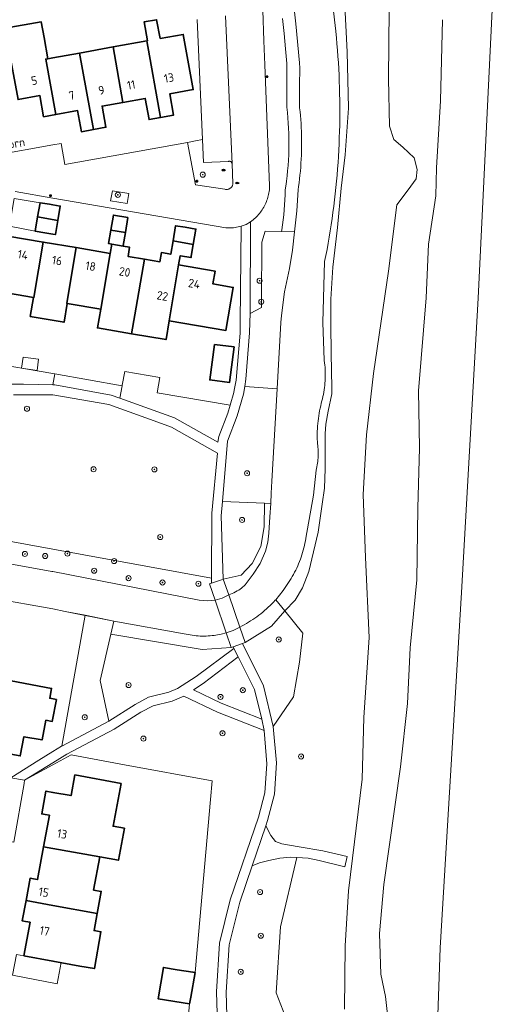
# Model space of a CAD drawing. Header units: metres. Extents: x 152610 to 160096, y 456114 to 462495.
# Tile 912 of 938: x 158995 to 159071, y 460143 to 460298. Entities that reach past the tile are written whole.
import ezdxf
from ezdxf.enums import TextEntityAlignment as Align

# ---------------------------------------------------------------- set-up
doc = ezdxf.new("R2010")
doc.units = ezdxf.units.M
doc.header["$LTSCALE"] = 0.5
doc.layers.get('0').update_dxf_attribs({"linetype": 'CONTINUOUS'})
for name, color, linetype, lineweight in [('B-PV-GK-BESCHOEIING-G', 251, 'GK-BESCHOEIING-SO', 18), ('B-PV-GR-BEPLANTING_CULTUUR_BOSPLANTSOEN-GV', 251, 'CONTINUOUS', 18), ('B-PV-GR-BEPLANTING_CULTUUR_HEESTERS-GV', 251, 'CONTINUOUS', 18), ('B-PV-GR-BOOM-S', 251, 'CONTINUOUS', 25), ('B-PV-GR-BOS_LOOF-GV', 251, 'CONTINUOUS', 13), ('B-PV-IE-MEUBILAIR-S', 251, 'CONTINUOUS', 25), ('B-PV-KW-KUNSTWERK_DEK-GV', 251, 'CONTINUOUS', 18), ('B-PV-OG-BEBOUWING-GV', 6, 'CONTINUOUS', 35), ('B-PV-OG-BEBOUWING-T18', 1, 'CONTINUOUS', 18), ('B-PV-OG-BEBOUWING_OVERBOUWING-GV', 251, 'CONTINUOUS', 18), ('B-PV-OG-BEBOUWING_SCHUUR-GV', 251, 'CONTINUOUS', 18), ('B-PV-OG-TERREIN_BEGROEID-GV', 251, 'CONTINUOUS', 18), ('B-PV-OG-TOPOGRAFIE-T18', 1, 'CONTINUOUS', 18), ('B-PV-OG-WATER_SLOOT-GV', 251, 'CONTINUOUS', 18), ('B-PV-VH-GESLOTENVERHARDING_ASFALT-GV', 251, 'CONTINUOUS', 18), ('B-PV-VH-ONVERHARD_ZAND-GV', 251, 'CONTINUOUS', 18), ('B-PV-VH-OPENVERHARDING_BETONSTRAATSTEEN-GV', 251, 'CONTINUOUS', 18), ('B-PV-VH-OPENVERHARDING_TEGEL-GV', 251, 'CONTINUOUS', 18)]:
    doc.layers.add(name, color=color, linetype=linetype, lineweight=lineweight)
doc.styles.add('NLCS-ISO', font='NLCS-ISO.ttf')
doc.styles.add('NLCS-ISO-M750-T18', font='NLCS-ISO.ttf', dxfattribs={"height": 1.35})
doc.linetypes.add('GK-BESCHOEIING-SO', pattern='A,18,-3,[1,NLCS.SHX,S=0.6,R=0,X=0,Y=0],-3', length=24)

# ---------------------------------------------------------------- blocks, each defined once
blk = doc.blocks.new('SIE-MEUBILAIR_PAAL_LICHTMAST-SO')
for points in [[(-0.62, 0), (-1, 0)], [(-0.71, 0.71), (-0.44, 0.44)], [(0, 1), (0, 0.62)], [(0.44, 0.44), (0.71, 0.71)], [(1, 0), (0.62, 0)], [(-0.71, -0.71), (-0.44, -0.44)], [(0, -0.62), (0, -1)], [(0.44, -0.44), (0.71, -0.71)]]:
    blk.add_lwpolyline(points)
blk.add_circle((0, 0), 0.5)
blk = doc.blocks.new('SIE-MEUBILAIR_PUT_RIOOLPUT-SO')
blk.add_ellipse((0, 0), major_axis=(1.25, 0), ratio=0.54)
at = {"style": 'NLCS-ISO'}
blk.add_text('ri', height=0.75, dxfattribs=at).set_placement((-0.04, 0.07), align=Align.MIDDLE_CENTER)
blk = doc.blocks.new('SGR-BOOM_GBKN-SO')
at = {"linetype": 'ByBlock', "lineweight": 18}
h = blk.add_hatch(color=0, dxfattribs=at)
h.dxf.hatch_style = 1
edge = h.paths.add_edge_path()
edge.add_arc((0, 0), 0.25, 0, 360)
at = {"color": 0, "linetype": 'ByBlock', "lineweight": 18}
for radius in [2, 0.25]:
    blk.add_circle((0, 0), radius, dxfattribs=at)
at = {"color": 0, "linetype": 'ByBlock', "lineweight": 18, "style": 'NLCS-ISO'}
blk.add_attdef('SOORT', (2.5, 0), '', height=1.5, dxfattribs=at)

msp = doc.modelspace()

# ---------------------------------------------------------------- linework, layer by layer
at = {"layer": 'B-PV-GK-BESCHOEIING-G', "flags": 128}
for points in [[(159046.719, 459975.895), (159048.956, 459981.317), (159049.25, 459984.138), (159049.39, 459985.458), (159049.61, 459988.058), (159052.882, 459994.173), (159054.001, 460000), (159055.867, 460043.718), (159057.832, 460096.682), (159059.843, 460122.971), (159060.796, 460151.719), (159064.147, 460207.593), (159066.785, 460253.866), (159069.488, 460310.024), (159070.612, 460363.859), (159068.141, 460406.658), (159066.808, 460431.164), (159066.006, 460472.225), (159067.352, 460500), (159068.224, 460517.98), (159072.712, 460563.561), (159079.319, 460598.81), (159087.708, 460634.417), (159093.917, 460681.48), (159097.359, 460714.725), (159101.909, 460759.335), (159108.142, 460812.675), (159109.977, 460825.58), (159112.653, 460844.514), (159114.45, 460850.831), (159117.312, 460860.418), (159118.679, 460865.866), (159121.35, 460873.994), (159127.116, 460888.955), (159130.801, 460897.575)], [(159054.001, 460000), (159055.867, 460043.718), (159057.832, 460096.682), (159059.843, 460122.971), (159060.796, 460151.719), (159064.147, 460207.593), (159066.785, 460253.866), (159069.488, 460310.024), (159070.612, 460363.859), (159068.141, 460406.658), (159066.808, 460431.164), (159066.006, 460472.225), (159067.352, 460500)], [(158936.984, 460214.027), (158939.376, 460213.562), (158950.085, 460211.478), (158962.025, 460211.702), (159000, 460205.012), (159001.945, 460204.622), (159009.55, 460203.1), (159020.631, 460201.112), (159020.936, 460201.038), (159021.243, 460200.972), (159021.552, 460200.914), (159021.861, 460200.864), (159022.172, 460200.822), (159022.485, 460200.787), (159022.797, 460200.761), (159023.111, 460200.742), (159023.424, 460200.732), (159023.738, 460200.729), (159024.052, 460200.735), (159024.366, 460200.749), (159024.679, 460200.77), (159024.992, 460200.8), (159025.303, 460200.837), (159025.586, 460200.878), (159026.409, 460201.022), (159027.219, 460201.227), (159028.316, 460201.612), (159029.349, 460202.144), (159029.696, 460202.323), (159030.04, 460202.509), (159030.38, 460202.702), (159030.716, 460202.902), (159031.047, 460203.108), (159031.375, 460203.322), (159031.698, 460203.542), (159032.016, 460203.768), (159032.33, 460204.002), (159032.638, 460204.241), (159032.942, 460204.487), (159033.241, 460204.739), (159033.535, 460204.997), (159033.823, 460205.261), (159034.105, 460205.531), (159034.383, 460205.806), (159034.654, 460206.087), (159034.92, 460206.374), (159034.983, 460206.444), (159036.165, 460207.897), (159037.2, 460209.459), (159037.398, 460209.777), (159037.589, 460210.099), (159037.773, 460210.425), (159037.95, 460210.755), (159038.119, 460211.089), (159038.282, 460211.426), (159038.438, 460211.766), (159038.586, 460212.11), (159038.727, 460212.457), (159038.86, 460212.807), (159038.986, 460213.16), (159039.104, 460213.515), (159039.215, 460213.872), (159039.318, 460214.232), (159039.413, 460214.594), (159039.501, 460214.958), (159039.58, 460215.324), (159039.652, 460215.692), (159039.716, 460216.061), (159039.723, 460216.103), (159040.908, 460222.862), (159041.314, 460226.815), (159041.385, 460227.085), (159041.448, 460227.356), (159041.504, 460227.629), (159041.551, 460227.904), (159041.591, 460228.18), (159041.622, 460228.457), (159041.646, 460228.734), (159041.662, 460229.013), (159041.67, 460229.291), (159041.669, 460229.57), (159041.661, 460229.849), (159041.645, 460230.127), (159041.621, 460230.404), (159041.589, 460230.681), (159041.548, 460230.957), (159041.543, 460230.991), (159041.527, 460231.29), (159041.512, 460231.697), (159041.506, 460232.104), (159041.507, 460232.511), (159041.516, 460232.918), (159041.533, 460233.325), (159041.559, 460233.731), (159041.592, 460234.137), (159041.633, 460234.542), (159041.682, 460234.947), (159041.739, 460235.35), (159041.804, 460235.752), (159041.877, 460236.153), (159041.958, 460236.552), (159042.047, 460236.949), (159042.143, 460237.345), (159042.239, 460237.688), (159042.326, 460238.033), (159042.407, 460238.38), (159042.479, 460238.728), (159042.543, 460239.078), (159042.6, 460239.43), (159042.648, 460239.783), (159042.689, 460240.136), (159042.722, 460240.491), (159042.746, 460240.846), (159042.763, 460241.201), (159042.772, 460241.557), (159042.773, 460241.913), (159042.766, 460242.269), (159042.75, 460242.625), (159042.727, 460242.98), (159042.696, 460243.335), (159042.657, 460243.689), (159042.61, 460244.041), (159042.597, 460244.127), (159042.385, 460249.999), (159042.672, 460259.589), (159042.862, 460260.553), (159043.045, 460261.519), (159043.219, 460262.486), (159043.386, 460263.454), (159043.545, 460264.424), (159043.696, 460265.395), (159043.839, 460266.367), (159043.974, 460267.34), (159044.101, 460268.315), (159044.22, 460269.29), (159044.332, 460270.266), (159044.435, 460271.243), (159044.53, 460272.221), (159044.618, 460273.2), (159044.697, 460274.18), (159044.768, 460275.16), (159044.832, 460276.14), (159044.887, 460277.121), (159044.935, 460278.103), (159044.974, 460279.085), (159045.006, 460280.067), (159045.029, 460281.049), (159045.045, 460282.032), (159045.052, 460283.014), (159045.052, 460283.997), (159045.043, 460284.98), (159045.027, 460285.962), (159045.003, 460286.944), (159044.97, 460287.927), (159044.93, 460288.908), (159044.881, 460289.89), (159044.825, 460290.871), (159044.76, 460291.851), (159044.688, 460292.831), (159044.607, 460293.811), (159044.519, 460294.789), (159044.423, 460295.767), (159044.415, 460295.842), (159043.935, 460299.839), (159043.323, 460303.818), (159036.442, 460388.09), (159036.168, 460389.571), (159036.159, 460389.735), (159036.143, 460389.899), (159036.118, 460390.061), (159036.085, 460390.222), (159036.045, 460390.382), (159035.997, 460390.539), (159035.941, 460390.694), (159035.878, 460390.845), (159035.808, 460390.994), (159035.731, 460391.139), (159035.646, 460391.28), (159035.555, 460391.417), (159035.457, 460391.549), (159035.353, 460391.676), (159035.243, 460391.798), (159035.127, 460391.915), (159035.005, 460392.025), (159034.879, 460392.13), (159034.747, 460392.228), (159034.611, 460392.32), (159034.47, 460392.405), (159034.325, 460392.484), (159034.177, 460392.555), (159034.026, 460392.618), (159033.871, 460392.675), (159033.787, 460392.702), (159033.629, 460392.747), (159033.469, 460392.784), (159033.307, 460392.813), (159033.144, 460392.834), (159032.98, 460392.847), (159032.816, 460392.852), (159032.651, 460392.85), (159032.487, 460392.839), (159032.324, 460392.82), (159032.162, 460392.794), (159032.001, 460392.759), (159031.842, 460392.717), (159031.686, 460392.667), (159031.532, 460392.609), (159031.38, 460392.544), (159031.233, 460392.472), (159031.089, 460392.393), (159030.949, 460392.307), (159030.813, 460392.214), (159030.682, 460392.114), (159030.556, 460392.009), (159030.436, 460391.897), (159030.399, 460391.861), (159030.286, 460391.742), (159030.178, 460391.617), (159030.077, 460391.488), (159029.982, 460391.353), (159029.894, 460391.215), (159029.813, 460391.072), (159029.739, 460390.925), (159029.672, 460390.775), (159029.612, 460390.621), (159029.56, 460390.465), (159029.516, 460390.307), (159029.479, 460390.147), (159029.45, 460389.985), (159029.429, 460389.822), (159029.416, 460389.658), (159029.411, 460389.494), (159029.414, 460389.329), (159029.425, 460389.165), (159029.436, 460389.062), (159029.818, 460379.281), (159030.803, 460354.062), (159030.84, 460353.964), (159031.02, 460353.471), (159031.192, 460352.975), (159031.357, 460352.476), (159031.514, 460351.975), (159031.663, 460351.472), (159031.805, 460350.966), (159031.939, 460350.458), (159032.065, 460349.949), (159032.184, 460349.437), (159032.294, 460348.924), (159032.397, 460348.409), (159032.492, 460347.893), (159032.579, 460347.375), (159032.659, 460346.856), (159032.73, 460346.335), (159032.793, 460345.814), (159032.849, 460345.292), (159032.896, 460344.769), (159032.936, 460344.246), (159032.967, 460343.721), (159032.991, 460343.197), (159033.006, 460342.672), (159033.014, 460342.147), (159033.013, 460341.622), (159033.005, 460341.097), (159032.988, 460340.572), (159032.964, 460340.048), (159032.931, 460339.524), (159032.891, 460339), (159032.88, 460337.984), (159032.878, 460336.969), (159032.883, 460335.953), (159032.896, 460334.937), (159032.917, 460333.922), (159032.947, 460332.906), (159032.984, 460331.891), (159033.029, 460330.876), (159033.082, 460329.862), (159033.144, 460328.848), (159033.213, 460327.835), (159033.29, 460326.822), (159033.375, 460325.81), (159033.468, 460324.798), (159033.569, 460323.787), (159033.678, 460322.778), (159033.795, 460321.769), (159033.92, 460320.76), (159034.053, 460319.753), (159034.194, 460318.747), (159034.343, 460317.743), (159034.499, 460316.739), (159034.664, 460315.737), (159034.802, 460314.931), (159035.607, 460311.905), (159036.332, 460308.859), (159036.937, 460305.994), (159037.471, 460303.115), (159038.165, 460296.987), (159038.708, 460290.843), (159038.772, 460289.979), (159038.734, 460287.266), (159038.708, 460284.113), (159038.747, 460283.783), (159038.814, 460283.163), (159038.872, 460282.543), (159038.923, 460281.921), (159038.966, 460281.299), (159039.001, 460280.676), (159039.028, 460280.053), (159039.047, 460279.43), (159039.058, 460278.807), (159039.06, 460278.183), (159039.055, 460277.56), (159039.042, 460276.936), (159039.021, 460276.313), (159038.992, 460275.69), (159038.955, 460275.067), (159038.91, 460274.445), (159038.857, 460273.824), (159038.796, 460273.204), (159038.727, 460272.584), (159038.65, 460271.965), (159038.571, 460271.416), (159038.493, 460270.866), (159038.32, 460267.564), (159037.919, 460264.281), (159037.619, 460261.371), (159037.133, 460258.486), (159036.386, 460254.834), (159035.891, 460251.139), (159035.793, 460249.999), (159035.195, 460239.59), (159034.358, 460225.084), (159034.251, 460223.183), (159034.235, 460221.569), (159034.067, 460219.48), (159033.926, 460216.895), (159033.756, 460215.519), (159033.392, 460214.069), (159032.549, 460212.157), (159031.465, 460210.458), (159030.193, 460208.799), (159029.63, 460208.258), (159029.425, 460208.123), (159029.176, 460207.97), (159028.924, 460207.823), (159028.668, 460207.684), (159028.408, 460207.551), (159028.144, 460207.426), (159027.877, 460207.308), (159027.607, 460207.197), (159026.566, 460206.694), (159025.453, 460206.382), (159024.196, 460206.267), (159022.94, 460206.393), (159000, 460210.881), (158999.85, 460210.91), (158938.977, 460222)]]:
    msp.add_lwpolyline(points, dxfattribs=at)
at = {"layer": 'B-PV-GR-BEPLANTING_CULTUUR_BOSPLANTSOEN-GV', "flags": 128}
for points in [[(159052.789, 460299.293), (159052.714, 460288.339), (159052.868, 460280.868), (159053.515, 460278.808), (159054.938, 460277.594), (159056.734, 460275.908), (159057.212, 460274.084), (159057.046, 460272.629), (159055.766, 460270.902), (159054.014, 460268.531), (159052.687, 460258.115), (159050.36, 460241.983), (159049.234, 460232.379), (159048.716, 460223.013), (159049.078, 460213.075), (159049.65, 460200.533), (159048.801, 460187.955), (159048.588, 460178.218), (159046.434, 460160.666), (159045.914, 460152.044), (159045.769, 460142.07)], [(159052.661, 460140.32), (159052.235, 460144.086), (159051.514, 460147.613), (159051.302, 460153.997), (159051.946, 460161.69), (159054.569, 460180.201), (159055.667, 460190.11), (159056.123, 460198.872), (159057.168, 460209.556), (159057.278, 460220.856), (159057.548, 460230.338), (159057.417, 460239.26), (159058.623, 460253.898), (159058.972, 460262.339), (159060.15, 460269.952), (159060.258, 460274.333), (159060.849, 460284.857), (159061.173, 460297.625)], [(159025.8, 460141.39), (159025.67, 460144.81), (159026.17, 460152.45), (159027.84, 460159.27), (159032.28, 460172.25), (159033.26, 460176.11), (159033.58, 460180.66), (159033.16, 460185.9), (159025.83, 460188.77), (159020.55, 460191.3), (159018.72, 460190.5), (159015.75, 460189.77), (159013.81, 460188.75), (159009.59, 460186.09), (159002.19, 460182.15), (159000, 460180.803), (158995.56, 460178.07), (159000, 460180.509), (159002.846, 460182.073), (159011.234, 460180.52), (159025.009, 460177.969), (159024.72, 460175.04), (159022.315, 460147.834), (159021.648, 460143.963), (159021.469, 460142.925), (159018.557, 460110.652)]]:
    msp.add_lwpolyline(points, dxfattribs=at)
for points in [[(159035.906, 460264.335), (159033.316, 460264.405), (159032.82, 460262.643), (159032.735, 460253.537), (159032.772, 460252.358), (159030.95, 460251.45), (159030.917, 460250), (159030.88, 460248.38), (159030.27, 460241.13), (159030.12, 460239.98), (159035.195, 460239.59), (159035.793, 460249.999), (159035.891, 460251.139), (159036.386, 460254.834), (159037.133, 460258.486), (159037.619, 460261.371), (159037.919, 460264.281)], [(159000, 460242.03), (158989.533, 460243.811), (158988.689, 460239.444), (158988.756, 460239.459), (158991.476, 460240.138), (158992.465, 460240.31), (158995.401, 460240.31), (159000, 460240.218), (159000.295, 460241.98)], [(159000.295, 460241.98), (159000, 460240.218), (159000.31, 460240.22), (159009.15, 460238.6), (159010.521, 460238.111), (159010.874, 460240.069)], [(159016.36, 460238.983), (159016.766, 460241.397), (159011.283, 460242.332), (159010.894, 460240.178), (159010.874, 460240.069), (159010.521, 460238.111), (159019.08, 460235.06), (159025.89, 460231.24), (159026.06, 460232.08), (159027.48, 460235.77), (159027.843, 460237.025)], [(159035.195, 460239.59), (159030.12, 460239.98), (159029.92, 460238.74), (159028.92, 460235.35), (159027.44, 460231.36), (159026.622, 460221.87), (159033.199, 460221.61), (159034.235, 460221.569), (159034.251, 460223.183), (159034.358, 460225.084)], [(159000, 460214.403), (158939.838, 460225.392), (158939.72, 460224.17), (158938.977, 460222), (158999.85, 460210.91), (159000, 460210.881), (159022.94, 460206.393), (159024.196, 460206.267), (159025.453, 460206.382), (159026.566, 460206.694), (159027.607, 460207.197), (159026.75, 460209.69), (159026.46, 460209.59), (159024.881, 460209.036), (159024.885, 460209.858)], [(159034.235, 460221.569), (159033.199, 460221.61), (159033.171, 460217.912), (159032.648, 460214.806), (159031.301, 460212.131), (159029.536, 460210.319), (159026.75, 460209.69), (159027.607, 460207.197), (159027.877, 460207.308), (159028.144, 460207.426), (159028.408, 460207.551), (159028.668, 460207.683), (159028.924, 460207.823), (159029.176, 460207.97), (159029.425, 460208.123), (159029.63, 460208.258), (159030.193, 460208.799), (159031.465, 460210.458), (159032.549, 460212.157), (159033.392, 460214.069), (159033.756, 460215.519), (159033.927, 460216.895), (159034.067, 460219.48)], [(159009.55, 460203.1), (159005.063, 460203.998), (159001.394, 460183.444), (159008.78, 460187.36), (159007.41, 460193.74), (159009.08, 460201.043)], [(159031.67, 460192.32), (159029.09, 460197.46), (159023.58, 460193.28), (159022.09, 460192.3), (159026.41, 460190.21), (159032.8, 460187.66)]]:
    msp.add_lwpolyline(points, close=True, dxfattribs=at)
at = {"layer": 'B-PV-GR-BEPLANTING_CULTUUR_HEESTERS-GV', "flags": 128}
for points in [[(159023.65, 460275.15), (159023.487, 460278.781), (159022.38, 460278.57), (159021.13, 460278.33), (159022.38, 460271.64), (159026.997, 460270.967), (159027.084, 460270.946), (159027.173, 460270.934), (159027.262, 460270.929), (159027.351, 460270.932), (159027.44, 460270.944), (159027.527, 460270.963), (159027.613, 460270.99), (159027.695, 460271.024), (159027.774, 460271.066), (159027.849, 460271.114), (159027.92, 460271.169), (159027.985, 460271.23), (159028.045, 460271.297), (159028.098, 460271.369), (159028.145, 460271.445), (159028.185, 460271.525), (159028.217, 460271.609), (159028.242, 460271.694), (159028.259, 460271.782), (159028.268, 460271.87), (159028.145, 460274.979), (159028.135, 460275.037), (159028.117, 460275.093), (159028.092, 460275.146), (159028.06, 460275.196), (159028.021, 460275.24), (159027.977, 460275.279), (159027.928, 460275.312), (159027.875, 460275.338), (159027.819, 460275.356), (159027.761, 460275.367), (159027.702, 460275.369), (159027.643, 460275.364), (159027.586, 460275.351), (159027.55, 460275.338)], [(159011.94, 460270.31), (159009.36, 460270.74), (159009.05, 460269.16), (159011.66, 460268.72)]]:
    msp.add_lwpolyline(points, close=True, dxfattribs=at)
at = {"layer": 'B-PV-GR-BOS_LOOF-GV', "flags": 128}
for points in [[(159059.843, 460122.971), (159060.796, 460151.719), (159064.147, 460207.593), (159066.785, 460253.866), (159069.488, 460310.024), (159070.612, 460363.859), (159068.167, 460406.205), (159068.141, 460406.658), (159066.808, 460431.164), (159066.006, 460472.225)], [(159045.054, 460315.352), (159046.222, 460292.576), (159046.424, 460283.697), (159045.916, 460276.378), (159045.267, 460271.147), (159044.696, 460264.97), (159043.96, 460258.733), (159043.657, 460253.699), (159043.623, 460249.236), (159043.761, 460242.009), (159043.81, 460240.191), (159043.799, 460238.824), (159043.234, 460236.088), (159042.849, 460234.043), (159042.777, 460232.51), (159042.754, 460229.64), (159042.761, 460227.011), (159042.648, 460223.99), (159042.293, 460221.465), (159041.658, 460217.061), (159040.171, 460210.867), (159039.215, 460208.325), (159038.018, 460206.384), (159036.405, 460204.707), (159039.229, 460201.179), (159038.743, 460196.626), (159037.787, 460191.199), (159034.61, 460186.5), (159035.11, 460180.79), (159034.77, 460175.86), (159033.72, 460171.76), (159033.423, 460170.888), (159034.209, 460169.379), (159034.956, 460168.464), (159035.943, 460168.066), (159038.686, 460167.597), (159042.387, 460166.965), (159046.219, 460166.076), (159045.854, 460164.486), (159041.791, 460165.462), (159040.06, 460165.819), (159038.296, 460165.922), (159035.761, 460155.006), (159035.041, 460144.646), (159037.635, 460138.036)], [(159045.769, 460142.07), (159045.914, 460152.044), (159046.434, 460160.666), (159048.588, 460178.218), (159048.801, 460187.955), (159049.65, 460200.533), (159049.078, 460213.075), (159048.716, 460223.013), (159049.234, 460232.379), (159050.36, 460241.983), (159052.687, 460258.115), (159054.014, 460268.531), (159055.766, 460270.902), (159057.046, 460272.629), (159057.212, 460274.084), (159056.734, 460275.908), (159054.938, 460277.594), (159053.515, 460278.808), (159052.868, 460280.868), (159052.714, 460288.339), (159052.789, 460299.293)], [(159061.173, 460297.625), (159060.849, 460284.857), (159060.258, 460274.333), (159060.15, 460269.952), (159058.972, 460262.339), (159058.623, 460253.898), (159057.417, 460239.26), (159057.548, 460230.338), (159057.278, 460220.856), (159057.168, 460209.556), (159056.123, 460198.872), (159055.667, 460190.11), (159054.569, 460180.201), (159051.946, 460161.69), (159051.302, 460153.997), (159051.514, 460147.613), (159052.235, 460144.086), (159052.661, 460140.32)]]:
    msp.add_lwpolyline(points, dxfattribs=at)
at = {"layer": 'B-PV-KW-KUNSTWERK_DEK-GV', "flags": 128}
msp.add_lwpolyline([(159027.607, 460207.197), (159026.75, 460209.69), (159026.46, 460209.59), (159024.881, 460209.036), (159024.58, 460208.93), (159025.453, 460206.382), (159027.219, 460201.227), (159028.01, 460198.92), (159028.328, 460199.035), (159029.764, 460199.559), (159030.18, 460199.71), (159029.349, 460202.144)], close=True, dxfattribs=at)
at = {"layer": 'B-PV-OG-BEBOUWING-GV', "flags": 128}
for points in [[(158998.6, 460294.81), (158998.162, 460297.279), (158992.518, 460296.278), (158992.929, 460293.797), (158994.517, 460285.057), (158997.95, 460285.68), (158998.54, 460282.37), (159000.454, 460282.714), (158998.87, 460291.431), (158999.199, 460291.49)], [(159016.818, 460294.661), (159016.287, 460297.613), (159014.319, 460297.259), (159014.85, 460294.306), (159014.769, 460294.291), (159016.914, 460282.257), (159018.94, 460282.62), (159018.34, 460285.95), (159022.044, 460286.624), (159020.459, 460295.309)], [(159016.914, 460282.257), (159014.769, 460294.291), (159009.46, 460293.336), (159010.962, 460284.61), (159014.5, 460285.24), (159015.09, 460281.93)], [(159006.354, 460280.359), (159004.172, 460292.385), (159000, 460291.634), (158999.199, 460291.49), (158998.87, 460291.431), (159000.454, 460282.714), (159003.87, 460283.33), (159004.46, 460280.02)], [(159010.962, 460284.61), (159009.46, 460293.336), (159004.172, 460292.385), (159006.354, 460280.359), (159008.31, 460280.71), (159007.71, 460284.03)], [(158999.455, 460268.608), (158997.97, 460268.86), (158997.59, 460266.62), (159000.779, 460266.076), (159001.16, 460268.32), (159000, 460268.517)], [(159000.779, 460266.076), (158997.59, 460266.62), (158997.21, 460264.38), (158998.713, 460264.124), (159000, 460263.908), (159000.4, 460263.84)], [(159011.78, 460266.51), (159009.5, 460266.9), (159009.103, 460264.561), (159011.381, 460264.168)], [(159011.381, 460264.168), (159009.103, 460264.561), (159008.74, 460262.42), (159009.251, 460262.331), (159011.02, 460262.03), (159011.039, 460262.142)], [(159020.781, 460264.983), (159019.27, 460265.24), (159018.865, 460262.853), (159022.043, 460262.304), (159022.45, 460264.7)], [(158998.465, 460262.675), (158992.92, 460263.613), (158991.451, 460254.883), (158996.935, 460253.945), (158997.026, 460253.929), (158998.473, 460262.674)], [(159003.67, 460261.795), (158998.473, 460262.674), (158997.026, 460253.929), (158996.935, 460253.945), (158996.44, 460250.976), (159001.752, 460250.068), (159002.258, 460253.035), (159002.179, 460253.049)], [(159009.005, 460260.893), (159003.67, 460261.795), (159002.179, 460253.049), (159002.258, 460253.035), (159007.506, 460252.136)], [(159009.005, 460260.893), (159007.506, 460252.136), (159006.998, 460249.169), (159012.352, 460248.253), (159012.86, 460251.22), (159014.378, 460259.984), (159011.798, 460260.42), (159012.04, 460261.856), (159011.02, 460262.03), (159009.251, 460262.331)], [(159012.86, 460251.22), (159012.352, 460248.253), (159017.757, 460247.328), (159018.264, 460250.295), (159019.742, 460259.077), (159019.984, 460260.509), (159021.69, 460260.22), (159021.729, 460260.451), (159022.043, 460262.304), (159018.865, 460262.853), (159018.51, 460260.76), (159017.031, 460261.012), (159016.789, 460259.576), (159014.378, 460259.984)], [(159019.742, 460259.077), (159018.264, 460250.295), (159027.164, 460248.773), (159028.32, 460255.535), (159025.114, 460256.083), (159025.46, 460258.11)], [(159025.352, 460246.587), (159024.639, 460241.003), (159027.738, 460240.607), (159028.452, 460246.191)], [(158998.869, 460187.5), (158999.885, 460187.308), (159000.536, 460190.76), (158999.51, 460190.954), (158999.8, 460192.515), (158993.43, 460193.7), (158993.21, 460192.52), (158988.144, 460193.449), (158986.508, 460184.647), (158991.52, 460183.73), (158991.364, 460182.851), (158991.31, 460182.55), (158994.88, 460181.9), (158995.43, 460184.92), (158998.293, 460184.399)], [(159010.69, 460177.57), (159003.45, 460178.91), (159002.85, 460175.65), (159000, 460176.163), (158998.9, 460176.36), (158998.25, 460172.78), (158998.802, 460172.678), (158999.44, 460172.56), (158998.537, 460167.604), (159000, 460167.341), (159007.34, 460166.024), (159010.291, 460165.495), (159011.221, 460170.537), (159009.45, 460170.85)], [(159000, 460167.341), (158998.537, 460167.604), (158997.6, 460162.46), (158996.929, 460162.585), (158996.42, 460162.68), (158995.778, 460159.175), (158999.999, 460158.402), (159006.95, 460157.13), (159007.58, 460160.61), (159006.39, 460160.82), (159007.34, 460166.024)], [(158999.999, 460158.402), (158995.778, 460159.175), (158995.19, 460155.96), (158995.709, 460155.875), (158996.41, 460155.76), (158995.44, 460150.48), (159000, 460149.647), (159004.25, 460148.87), (159006.513, 460148.467), (159007.527, 460154.248), (159006.469, 460154.433), (159006.95, 460157.13)], [(159021.469, 460142.925), (159021.648, 460143.963), (159022.315, 460147.834), (159022.035, 460147.88), (159021.99, 460147.887), (159019.524, 460148.289), (159017.363, 460148.642), (159016.518, 460143.733)]]:
    msp.add_lwpolyline(points, close=True, dxfattribs=at)
at = {"layer": 'B-PV-OG-BEBOUWING_OVERBOUWING-GV', "flags": 128}
for points in [[(158997.97, 460268.86), (158993.913, 460269.521), (158993.178, 460265.151), (158997.21, 460264.38), (158997.59, 460266.62)], [(158995.44, 460150.48), (158994.288, 460150.69), (158993.661, 460147.436), (159000.651, 460146.089), (159001.291, 460149.411), (159000, 460149.647)]]:
    msp.add_lwpolyline(points, close=True, dxfattribs=at)
at = {"layer": 'B-PV-OG-BEBOUWING_SCHUUR-GV', "flags": 128}
msp.add_lwpolyline([(158997.734, 460244.276), (158995.301, 460244.595), (158995.072, 460242.868), (158997.509, 460242.454)], close=True, dxfattribs=at)
at = {"layer": 'B-PV-OG-TERREIN_BEGROEID-GV', "flags": 128}
for points in [[(159043.935, 460299.839), (159044.415, 460295.842), (159044.423, 460295.767), (159044.519, 460294.789), (159044.607, 460293.811), (159044.688, 460292.831), (159044.76, 460291.851), (159044.825, 460290.871), (159044.881, 460289.89), (159044.93, 460288.908), (159044.97, 460287.927), (159045.003, 460286.944), (159045.027, 460285.962), (159045.043, 460284.98), (159045.052, 460283.997), (159045.052, 460283.014), (159045.045, 460282.032), (159045.029, 460281.049), (159045.006, 460280.067), (159044.974, 460279.085), (159044.935, 460278.103), (159044.887, 460277.121), (159044.832, 460276.14), (159044.769, 460275.16), (159044.697, 460274.18), (159044.618, 460273.2), (159044.53, 460272.222), (159044.435, 460271.244), (159044.332, 460270.266), (159044.22, 460269.29), (159044.101, 460268.315), (159043.974, 460267.34), (159043.839, 460266.367), (159043.696, 460265.395), (159043.545, 460264.424), (159043.386, 460263.454), (159043.219, 460262.486), (159043.045, 460261.519), (159042.862, 460260.553), (159042.672, 460259.589), (159042.385, 460249.999), (159042.597, 460244.127), (159042.61, 460244.041), (159042.657, 460243.689), (159042.696, 460243.335), (159042.727, 460242.98), (159042.75, 460242.625), (159042.766, 460242.269), (159042.773, 460241.913), (159042.772, 460241.557), (159042.763, 460241.201), (159042.747, 460240.846), (159042.722, 460240.491), (159042.689, 460240.136), (159042.648, 460239.783), (159042.6, 460239.43), (159042.543, 460239.078), (159042.479, 460238.728), (159042.407, 460238.38), (159042.326, 460238.033), (159042.239, 460237.688), (159042.143, 460237.345), (159042.047, 460236.949), (159041.958, 460236.552), (159041.877, 460236.153), (159041.804, 460235.752), (159041.74, 460235.35), (159041.682, 460234.947), (159041.633, 460234.543), (159041.592, 460234.137), (159041.559, 460233.731), (159041.534, 460233.325), (159041.516, 460232.918), (159041.507, 460232.511), (159041.506, 460232.104), (159041.512, 460231.696), (159041.527, 460231.29), (159041.543, 460230.991), (159041.549, 460230.957), (159041.589, 460230.681), (159041.621, 460230.404), (159041.645, 460230.127), (159041.661, 460229.848), (159041.669, 460229.57), (159041.67, 460229.291), (159041.662, 460229.013), (159041.646, 460228.734), (159041.622, 460228.457), (159041.591, 460228.18), (159041.551, 460227.904), (159041.504, 460227.629), (159041.448, 460227.356), (159041.385, 460227.084), (159041.314, 460226.815), (159040.908, 460222.862), (159039.723, 460216.103), (159039.716, 460216.06), (159039.652, 460215.692), (159039.58, 460215.324), (159039.501, 460214.958), (159039.413, 460214.594), (159039.318, 460214.232), (159039.215, 460213.872), (159039.104, 460213.515), (159038.986, 460213.159), (159038.86, 460212.807), (159038.727, 460212.457), (159038.586, 460212.11), (159038.438, 460211.766), (159038.282, 460211.426), (159038.12, 460211.089), (159037.95, 460210.755), (159037.773, 460210.425), (159037.589, 460210.099), (159037.398, 460209.777), (159037.2, 460209.459), (159036.165, 460207.897), (159034.983, 460206.444), (159036.405, 460204.707), (159038.018, 460206.384), (159039.215, 460208.325), (159040.171, 460210.867), (159041.658, 460217.061), (159042.293, 460221.465), (159042.648, 460223.99), (159042.761, 460227.011), (159042.754, 460229.64), (159042.777, 460232.51), (159042.849, 460234.043), (159043.234, 460236.088), (159043.799, 460238.824), (159043.81, 460240.191), (159043.761, 460242.009), (159043.623, 460249.236), (159043.657, 460253.699), (159043.96, 460258.733), (159044.696, 460264.97), (159045.267, 460271.147), (159045.916, 460276.378), (159046.424, 460283.697), (159046.222, 460292.576), (159045.054, 460315.352)], [(159036.07, 460297.805), (159036.307, 460295.436), (159036.522, 460293.064), (159036.711, 460290.731), (159036.714, 460290.691), (159036.734, 460287.282), (159036.723, 460283.873), (159036.816, 460283.044), (159036.894, 460282.213), (159036.957, 460281.381), (159037.005, 460280.549), (159037.038, 460279.715), (159037.057, 460278.881), (159037.06, 460278.047), (159037.049, 460277.213), (159037.022, 460276.379), (159036.981, 460275.546), (159036.925, 460274.713), (159036.854, 460273.882), (159036.768, 460273.052), (159036.667, 460272.224), (159036.609, 460271.781), (159036.493, 460270.902), (159036.472, 460270.11), (159036.437, 460269.318), (159036.389, 460268.527), (159036.327, 460267.738), (159036.251, 460266.949), (159036.162, 460266.161), (159036.059, 460265.376), (159035.943, 460264.592), (159035.906, 460264.335), (159037.919, 460264.281), (159038.32, 460267.564), (159038.493, 460270.866), (159038.571, 460271.416), (159038.65, 460271.965), (159038.727, 460272.584), (159038.796, 460273.204), (159038.857, 460273.824), (159038.91, 460274.446), (159038.955, 460275.067), (159038.992, 460275.69), (159039.021, 460276.313), (159039.042, 460276.936), (159039.055, 460277.56), (159039.06, 460278.183), (159039.058, 460278.807), (159039.047, 460279.43), (159039.028, 460280.053), (159039.001, 460280.676), (159038.966, 460281.299), (159038.923, 460281.921), (159038.872, 460282.543), (159038.813, 460283.163), (159038.747, 460283.784), (159038.708, 460284.113), (159038.734, 460287.266), (159038.772, 460289.979), (159038.708, 460290.843), (159038.165, 460296.987), (159037.471, 460303.115)], [(159032.94, 460299.1), (159033.136, 460294.318), (159033.29, 460290.54), (159034.033, 460271.549), (159034.027, 460271.352), (159034.012, 460271.112), (159033.989, 460270.874), (159033.958, 460270.636), (159033.919, 460270.4), (159033.872, 460270.165), (159033.818, 460269.932), (159033.756, 460269.7), (159033.686, 460269.471), (159033.608, 460269.245), (159033.523, 460269.021), (159033.431, 460268.8), (159033.331, 460268.582), (159033.224, 460268.368), (159033.11, 460268.157), (159032.988, 460267.95), (159032.861, 460267.748), (159032.726, 460267.549), (159032.585, 460267.356), (159032.437, 460267.167), (159032.283, 460266.984), (159032.124, 460266.805), (159031.958, 460266.632), (159031.786, 460266.465), (159031.61, 460266.303), (159031.427, 460266.148), (159031.24, 460265.998), (159031.048, 460265.855), (159030.95, 460251.45), (159032.772, 460252.358), (159032.735, 460253.537), (159032.82, 460262.643), (159033.316, 460264.405), (159035.906, 460264.335), (159035.943, 460264.592), (159036.059, 460265.376), (159036.162, 460266.161), (159036.251, 460266.949), (159036.327, 460267.738), (159036.389, 460268.527), (159036.437, 460269.318), (159036.472, 460270.11), (159036.493, 460270.902), (159036.609, 460271.781), (159036.667, 460272.224), (159036.768, 460273.052), (159036.854, 460273.882), (159036.925, 460274.713), (159036.981, 460275.546), (159037.022, 460276.379), (159037.049, 460277.213), (159037.06, 460278.047), (159037.057, 460278.881), (159037.038, 460279.715), (159037.005, 460280.549), (159036.957, 460281.381), (159036.894, 460282.213), (159036.816, 460283.044), (159036.723, 460283.873), (159036.734, 460287.282), (159036.714, 460290.691), (159036.711, 460290.731), (159036.522, 460293.064), (159036.307, 460295.436), (159036.07, 460297.805)], [(158939.838, 460225.392), (159000, 460214.403), (159024.885, 460209.858), (159024.93, 460220.07), (159025.82, 460229.51), (159018.62, 460233.58), (159017.066, 460234.139), (159008.78, 460237.12), (159000, 460238.671), (158993.786, 460238.679)], [(159037.635, 460138.036), (159035.041, 460144.646), (159035.761, 460155.006), (159038.296, 460165.922), (159037.316, 460165.979), (159035.622, 460165.806), (159033.889, 460165.462), (159032.455, 460165.084), (159031.297, 460164.642), (159029.35, 460158.92), (159027.7, 460152.21), (159027.18, 460144.78), (159027.85, 460122.86)]]:
    msp.add_lwpolyline(points, dxfattribs=at)
for points in [[(159033.199, 460221.61), (159026.622, 460221.87), (159026.43, 460219.64), (159026.75, 460209.69), (159029.536, 460210.319), (159031.301, 460212.131), (159032.648, 460214.806), (159033.171, 460217.912)], [(159036.405, 460204.707), (159034.983, 460206.444), (159034.92, 460206.374), (159034.654, 460206.087), (159034.383, 460205.806), (159034.105, 460205.53), (159033.823, 460205.261), (159033.535, 460204.997), (159033.241, 460204.739), (159032.942, 460204.487), (159032.639, 460204.241), (159032.33, 460204.002), (159032.016, 460203.769), (159031.698, 460203.542), (159031.375, 460203.322), (159031.047, 460203.108), (159030.716, 460202.902), (159030.38, 460202.702), (159030.04, 460202.509), (159029.696, 460202.323), (159029.349, 460202.144), (159028.316, 460201.612), (159027.219, 460201.227), (159026.409, 460201.022), (159025.586, 460200.878), (159025.303, 460200.837), (159024.992, 460200.8), (159024.679, 460200.77), (159024.366, 460200.749), (159024.052, 460200.735), (159023.738, 460200.729), (159023.424, 460200.732), (159023.111, 460200.742), (159022.797, 460200.761), (159022.484, 460200.787), (159022.172, 460200.822), (159021.861, 460200.864), (159021.552, 460200.914), (159021.243, 460200.972), (159020.936, 460201.038), (159020.631, 460201.112), (159009.55, 460203.1), (159009.08, 460201.043), (159023.431, 460198.616), (159028.01, 460198.92), (159028.328, 460199.035), (159029.764, 460199.559), (159030.18, 460199.71), (159034.322, 460202.274)], [(159039.229, 460201.179), (159036.405, 460204.707), (159034.322, 460202.274), (159030.18, 460199.71), (159029.764, 460199.559), (159033.07, 460192.91), (159034.61, 460186.5), (159037.787, 460191.199), (159038.743, 460196.626)], [(159023.431, 460198.616), (159009.08, 460201.043), (159007.41, 460193.74), (159008.78, 460187.36), (159012.92, 460189.99), (159015.01, 460191.11), (159018.2, 460191.94), (159019.56, 460192.51), (159022.51, 460194.39), (159028.41, 460198.79), (159028.328, 460199.035), (159028.01, 460198.92)]]:
    msp.add_lwpolyline(points, close=True, dxfattribs=at)
at = {"layer": 'B-PV-OG-WATER_SLOOT-GV', "flags": 128}
for points in [[(159066.006, 460472.225), (159066.808, 460431.164), (159068.141, 460406.658), (159068.167, 460406.205), (159070.612, 460363.859), (159069.488, 460310.024), (159066.785, 460253.866), (159064.147, 460207.593), (159060.796, 460151.719), (159059.843, 460122.971)], [(159037.471, 460303.115), (159038.165, 460296.987), (159038.708, 460290.843), (159038.772, 460289.979), (159038.734, 460287.266), (159038.708, 460284.113), (159038.747, 460283.784), (159038.813, 460283.163), (159038.872, 460282.543), (159038.923, 460281.921), (159038.966, 460281.299), (159039.001, 460280.676), (159039.028, 460280.053), (159039.047, 460279.43), (159039.058, 460278.807), (159039.06, 460278.183), (159039.055, 460277.56), (159039.042, 460276.936), (159039.021, 460276.313), (159038.992, 460275.69), (159038.955, 460275.067), (159038.91, 460274.446), (159038.857, 460273.824), (159038.796, 460273.204), (159038.727, 460272.584), (159038.65, 460271.965), (159038.571, 460271.416), (159038.493, 460270.866), (159038.32, 460267.564), (159037.919, 460264.281), (159037.619, 460261.371), (159037.133, 460258.486), (159036.386, 460254.834), (159035.891, 460251.139), (159035.793, 460249.999), (159035.195, 460239.59), (159034.358, 460225.084), (159034.251, 460223.183), (159034.235, 460221.569), (159034.067, 460219.48), (159033.927, 460216.895), (159033.756, 460215.519), (159033.392, 460214.069), (159032.549, 460212.157), (159031.465, 460210.458), (159030.193, 460208.799), (159029.63, 460208.258), (159029.425, 460208.123), (159029.176, 460207.97), (159028.924, 460207.823), (159028.668, 460207.683), (159028.408, 460207.551), (159028.144, 460207.426), (159027.877, 460207.308), (159027.607, 460207.197), (159026.566, 460206.694), (159025.453, 460206.382), (159024.196, 460206.267), (159022.94, 460206.393), (159000, 460210.881), (158999.85, 460210.91), (158938.977, 460222)], [(158962.025, 460211.702), (159000, 460205.012), (159001.945, 460204.622), (159005.063, 460203.998), (159009.55, 460203.1), (159020.631, 460201.112), (159020.936, 460201.038), (159021.243, 460200.972), (159021.552, 460200.914), (159021.861, 460200.864), (159022.172, 460200.822), (159022.484, 460200.787), (159022.797, 460200.761), (159023.111, 460200.742), (159023.424, 460200.732), (159023.738, 460200.729), (159024.052, 460200.735), (159024.366, 460200.749), (159024.679, 460200.77), (159024.992, 460200.8), (159025.303, 460200.837), (159025.586, 460200.878), (159026.409, 460201.022), (159027.219, 460201.227), (159028.316, 460201.612), (159029.349, 460202.144), (159029.696, 460202.323), (159030.04, 460202.509), (159030.38, 460202.702), (159030.716, 460202.902), (159031.047, 460203.108), (159031.375, 460203.322), (159031.698, 460203.542), (159032.016, 460203.769), (159032.33, 460204.002), (159032.639, 460204.241), (159032.942, 460204.487), (159033.241, 460204.739), (159033.535, 460204.997), (159033.823, 460205.261), (159034.105, 460205.53), (159034.383, 460205.806), (159034.654, 460206.087), (159034.92, 460206.374), (159034.983, 460206.444), (159036.165, 460207.897), (159037.2, 460209.459), (159037.398, 460209.777), (159037.589, 460210.099), (159037.773, 460210.425), (159037.95, 460210.755), (159038.12, 460211.089), (159038.282, 460211.426), (159038.438, 460211.766), (159038.586, 460212.11), (159038.727, 460212.457), (159038.86, 460212.807), (159038.986, 460213.159), (159039.104, 460213.515), (159039.215, 460213.872), (159039.318, 460214.232), (159039.413, 460214.594), (159039.501, 460214.958), (159039.58, 460215.324), (159039.652, 460215.692), (159039.716, 460216.06), (159039.723, 460216.103), (159040.908, 460222.862), (159041.314, 460226.815), (159041.385, 460227.084), (159041.448, 460227.356), (159041.504, 460227.629), (159041.551, 460227.904), (159041.591, 460228.18), (159041.622, 460228.457), (159041.646, 460228.734), (159041.662, 460229.013), (159041.67, 460229.291), (159041.669, 460229.57), (159041.661, 460229.848), (159041.645, 460230.127), (159041.621, 460230.404), (159041.589, 460230.681), (159041.549, 460230.957), (159041.543, 460230.991), (159041.527, 460231.29), (159041.512, 460231.696), (159041.506, 460232.104), (159041.507, 460232.511), (159041.516, 460232.918), (159041.534, 460233.325), (159041.559, 460233.731), (159041.592, 460234.137), (159041.633, 460234.543), (159041.682, 460234.947), (159041.74, 460235.35), (159041.804, 460235.752), (159041.877, 460236.153), (159041.958, 460236.552), (159042.047, 460236.949), (159042.143, 460237.345), (159042.239, 460237.688), (159042.326, 460238.033), (159042.407, 460238.38), (159042.479, 460238.728), (159042.543, 460239.078), (159042.6, 460239.43), (159042.648, 460239.783), (159042.689, 460240.136), (159042.722, 460240.491), (159042.747, 460240.846), (159042.763, 460241.201), (159042.772, 460241.557), (159042.773, 460241.913), (159042.766, 460242.269), (159042.75, 460242.625), (159042.727, 460242.98), (159042.696, 460243.335), (159042.657, 460243.689), (159042.61, 460244.041), (159042.597, 460244.127), (159042.385, 460249.999), (159042.672, 460259.589), (159042.862, 460260.553), (159043.045, 460261.519), (159043.219, 460262.486), (159043.386, 460263.454), (159043.545, 460264.424), (159043.696, 460265.395), (159043.839, 460266.367), (159043.974, 460267.34), (159044.101, 460268.315), (159044.22, 460269.29), (159044.332, 460270.266), (159044.435, 460271.244), (159044.53, 460272.222), (159044.618, 460273.2), (159044.697, 460274.18), (159044.769, 460275.16), (159044.832, 460276.14), (159044.887, 460277.121), (159044.935, 460278.103), (159044.974, 460279.085), (159045.006, 460280.067), (159045.029, 460281.049), (159045.045, 460282.032), (159045.052, 460283.014), (159045.052, 460283.997), (159045.043, 460284.98), (159045.027, 460285.962), (159045.003, 460286.944), (159044.97, 460287.927), (159044.93, 460288.908), (159044.881, 460289.89), (159044.825, 460290.871), (159044.76, 460291.851), (159044.688, 460292.831), (159044.607, 460293.811), (159044.519, 460294.789), (159044.423, 460295.767), (159044.415, 460295.842), (159043.935, 460299.839)]]:
    msp.add_lwpolyline(points, dxfattribs=at)
at = {"layer": 'B-PV-VH-GESLOTENVERHARDING_ASFALT-GV', "flags": 128}
msp.add_lwpolyline([(159027.607, 460207.197), (159026.75, 460209.69), (159026.46, 460209.59), (159024.881, 460209.036), (159024.58, 460208.93), (159025.453, 460206.382), (159027.219, 460201.227), (159028.01, 460198.92), (159028.328, 460199.035), (159029.764, 460199.559), (159030.18, 460199.71), (159029.349, 460202.144)], close=True, dxfattribs=at)
at = {"layer": 'B-PV-VH-ONVERHARD_ZAND-GV', "flags": 128}
msp.add_lwpolyline([(159038.296, 460165.922), (159040.06, 460165.819), (159041.791, 460165.462), (159045.854, 460164.486), (159046.219, 460166.076), (159042.387, 460166.965), (159038.686, 460167.597), (159035.943, 460168.066), (159034.956, 460168.464), (159034.209, 460169.379), (159033.423, 460170.888), (159031.297, 460164.642), (159032.455, 460165.084), (159033.889, 460165.462), (159035.622, 460165.806), (159037.316, 460165.979)], close=True, dxfattribs=at)
at = {"layer": 'B-PV-VH-OPENVERHARDING_BETONSTRAATSTEEN-GV', "flags": 128}
for points in [[(158994.094, 460270.596), (159000, 460269.576), (159027.171, 460264.898), (159028.368, 460264.896), (159029.54, 460265.141), (159030.321, 460265.441), (159031.048, 460265.855), (159031.24, 460265.998), (159031.427, 460266.148), (159031.61, 460266.303), (159031.786, 460266.465), (159031.958, 460266.632), (159032.124, 460266.805), (159032.283, 460266.984), (159032.437, 460267.167), (159032.585, 460267.356), (159032.726, 460267.549), (159032.861, 460267.748), (159032.988, 460267.95), (159033.11, 460268.157), (159033.224, 460268.368), (159033.331, 460268.582), (159033.431, 460268.8), (159033.523, 460269.021), (159033.608, 460269.245), (159033.686, 460269.471), (159033.756, 460269.7), (159033.818, 460269.932), (159033.872, 460270.165), (159033.919, 460270.4), (159033.958, 460270.636), (159033.989, 460270.874), (159034.012, 460271.112), (159034.027, 460271.352), (159034.033, 460271.549), (159033.29, 460290.54), (159033.136, 460294.318), (159032.94, 460299.1)], [(159027.112, 460298.223), (159028.145, 460274.979), (159028.268, 460271.87), (159028.259, 460271.782), (159028.242, 460271.694), (159028.217, 460271.609), (159028.185, 460271.525), (159028.145, 460271.445), (159028.098, 460271.369), (159028.045, 460271.297), (159027.985, 460271.23), (159027.92, 460271.169), (159027.849, 460271.114), (159027.774, 460271.066), (159027.695, 460271.024), (159027.613, 460270.99), (159027.527, 460270.963), (159027.44, 460270.944), (159027.351, 460270.932), (159027.262, 460270.929), (159027.173, 460270.934), (159027.084, 460270.946), (159026.997, 460270.967), (159022.38, 460271.64), (159021.13, 460278.33), (159001.88, 460274.85), (159001.28, 460278.17), (159000, 460277.945), (158990.661, 460276.299)], [(159022.64, 460297.63), (159023.487, 460278.781), (159023.65, 460275.15), (159027.55, 460275.338), (159027.586, 460275.351), (159027.643, 460275.364), (159027.702, 460275.369), (159027.761, 460275.367), (159027.819, 460275.356), (159027.875, 460275.338), (159027.928, 460275.312), (159027.977, 460275.279), (159028.021, 460275.24), (159028.06, 460275.196), (159028.092, 460275.146), (159028.117, 460275.093), (159028.135, 460275.037), (159028.145, 460274.979), (159027.112, 460298.223)], [(158975.47, 460151.21), (158982.017, 460142.75), (158988.699, 460134.115), (158988.31, 460136.03), (158988.002, 460137.906), (158987.84, 460139.8), (158987.85, 460140.02), (158988.112, 460143.809), (158988.56, 460147.58), (158988.63, 460148.17), (158990.21, 460156.24), (158992.42, 460168.62), (158993.863, 460168.357), (158995.47, 460177.54), (158995.56, 460178.07), (158993.4, 460178.47)]]:
    msp.add_lwpolyline(points, dxfattribs=at)
msp.add_lwpolyline([(159009.05, 460269.16), (159009.36, 460270.74), (159011.94, 460270.31), (159011.66, 460268.72)], close=True, dxfattribs=at)
at = {"layer": 'B-PV-VH-OPENVERHARDING_TEGEL-GV', "flags": 128}
for points in [[(158993.786, 460238.679), (159000, 460238.671), (159008.78, 460237.12), (159017.066, 460234.139), (159018.62, 460233.58), (159025.82, 460229.51), (159024.93, 460220.07), (159024.885, 460209.858), (159024.881, 460209.036), (159026.46, 460209.59), (159026.75, 460209.69), (159026.43, 460219.64), (159026.622, 460221.87), (159027.44, 460231.36), (159028.92, 460235.35), (159029.92, 460238.74), (159030.12, 460239.98), (159030.27, 460241.13), (159030.88, 460248.38), (159030.917, 460250), (159030.95, 460251.45), (159031.048, 460265.855), (159030.321, 460265.441), (159029.54, 460265.141), (159029.413, 460250), (159029.4, 460248.35), (159028.76, 460240.95), (159028.487, 460239.4), (159028.42, 460239.02), (159027.843, 460237.025), (159027.48, 460235.77), (159026.06, 460232.08), (159025.89, 460231.24), (159019.08, 460235.06), (159010.521, 460238.111), (159009.15, 460238.6), (159000.31, 460240.22), (159000, 460240.218), (158995.401, 460240.31), (158992.465, 460240.31)], [(159027.85, 460122.86), (159027.18, 460144.78), (159027.7, 460152.21), (159029.35, 460158.92), (159031.297, 460164.642), (159033.423, 460170.888), (159033.72, 460171.76), (159034.77, 460175.86), (159035.11, 460180.79), (159034.61, 460186.5), (159033.07, 460192.91), (159029.764, 460199.559), (159028.328, 460199.035), (159028.41, 460198.79), (159029.09, 460197.46), (159031.67, 460192.32), (159032.8, 460187.66), (159033.16, 460185.9), (159033.58, 460180.66), (159033.26, 460176.11), (159032.28, 460172.25), (159027.84, 460159.27), (159026.17, 460152.45), (159025.67, 460144.81), (159025.8, 460141.39)]]:
    msp.add_lwpolyline(points, dxfattribs=at)
msp.add_lwpolyline([(159029.09, 460197.46), (159028.41, 460198.79), (159022.51, 460194.39), (159019.56, 460192.51), (159018.2, 460191.94), (159015.01, 460191.11), (159012.92, 460189.99), (159008.78, 460187.36), (159001.394, 460183.444), (159001.33, 460183.41), (159000, 460182.588), (158997.8, 460181.23), (158993.4, 460178.47), (158995.56, 460178.07), (159000, 460180.803), (159002.19, 460182.15), (159009.59, 460186.09), (159013.81, 460188.75), (159015.75, 460189.77), (159018.72, 460190.5), (159020.55, 460191.3), (159025.83, 460188.77), (159033.16, 460185.9), (159032.8, 460187.66), (159026.41, 460190.21), (159022.09, 460192.3), (159023.58, 460193.28)], close=True, dxfattribs=at)

# ---------------------------------------------------------------- block references
at = {"layer": 'B-PV-GR-BOOM-S', "xscale": 0.2, "yscale": 0.2, "zscale": 0.2}
for p in [(159023.518, 460273.261), (159010.198, 460270.09), (159032.462, 460256.595), (159032.715, 460253.281), (158995.927, 460236.473), (159006.392, 460226.958), (159015.93, 460226.93), (159030.495, 460226.324), (159029.7, 460218.99), (159016.85, 460216.29), (158995.609, 460213.639), (158998.781, 460213.321), (159002.276, 460213.703), (159009.6, 460212.53), (159006.48, 460211.01), (159011.88, 460209.84), (159017.21, 460209.16), (159022.84, 460208.97), (159035.46, 460200.2), (159011.88, 460193.04), (159029.82, 460192.235), (159026.315, 460191.164), (159004.988, 460187.978), (159026.633, 460185.455), (159014.211, 460184.621), (159038.96, 460181.81), (159032.52, 460160.49), (159032.65, 460153.63), (159029.49, 460147.96)]:
    msp.add_blockref('SGR-BOOM_GBKN-SO', p, dxfattribs=at)
at = {"layer": 'B-PV-IE-MEUBILAIR-S', "xscale": 0.2, "yscale": 0.2, "zscale": 0.2}
for name, p in [('SIE-MEUBILAIR_PAAL_LICHTMAST-SO', (159033.626, 460288.663)), ('SIE-MEUBILAIR_PUT_RIOOLPUT-SO', (159026.8, 460273.98)), ('SIE-MEUBILAIR_PAAL_LICHTMAST-SO', (159022.6, 460272.224)), ('SIE-MEUBILAIR_PUT_RIOOLPUT-SO', (159028.953, 460271.951)), ('SIE-MEUBILAIR_PAAL_LICHTMAST-SO', (158999.622, 460269.968))]:
    msp.add_blockref(name, p, dxfattribs=at)

# ---------------------------------------------------------------- texts
at = {"layer": 'B-PV-OG-BEBOUWING-T18', "style": 'NLCS-ISO-M750-T18'}
for s, rotation, p in [('13', 10.1, (159018.22, 460288.474)), ('5', 10.3, (158997.056, 460288.059)), ('11', 10.1, (159012.293, 460287.386)), ('7', 10.2, (159002.954, 460285.705)), ('9', 10.1, (159007.609, 460286.551)), ('14', 350.4, (158995.276, 460260.679)), ('16', 350.4, (159000.651, 460259.77)), ('18', 350.4, (159005.921, 460258.879)), ('20', 350.4, (159011.274, 460257.974)), ('24', 350.4, (159022.184, 460256.128)), ('22', 350.2, (159017.198, 460254.204)), ('13', 349.7, (159001.448, 460169.634)), ('15', 349.6, (158998.558, 460160.477)), ('17', 349.6, (158998.698, 460154.38))]:
    msp.add_text(s, height=1.35, rotation=rotation, dxfattribs=at).set_placement(p, align=Align.MIDDLE)
at = {"layer": 'B-PV-OG-TOPOGRAFIE-T18', "style": 'NLCS-ISO-M750-T18'}
msp.add_text('Ruisvoorn', height=1.35, rotation=9.3, dxfattribs=at).set_placement((158991.785, 460277.804), align=Align.MIDDLE)

doc.saveas('drawing.dxf')
